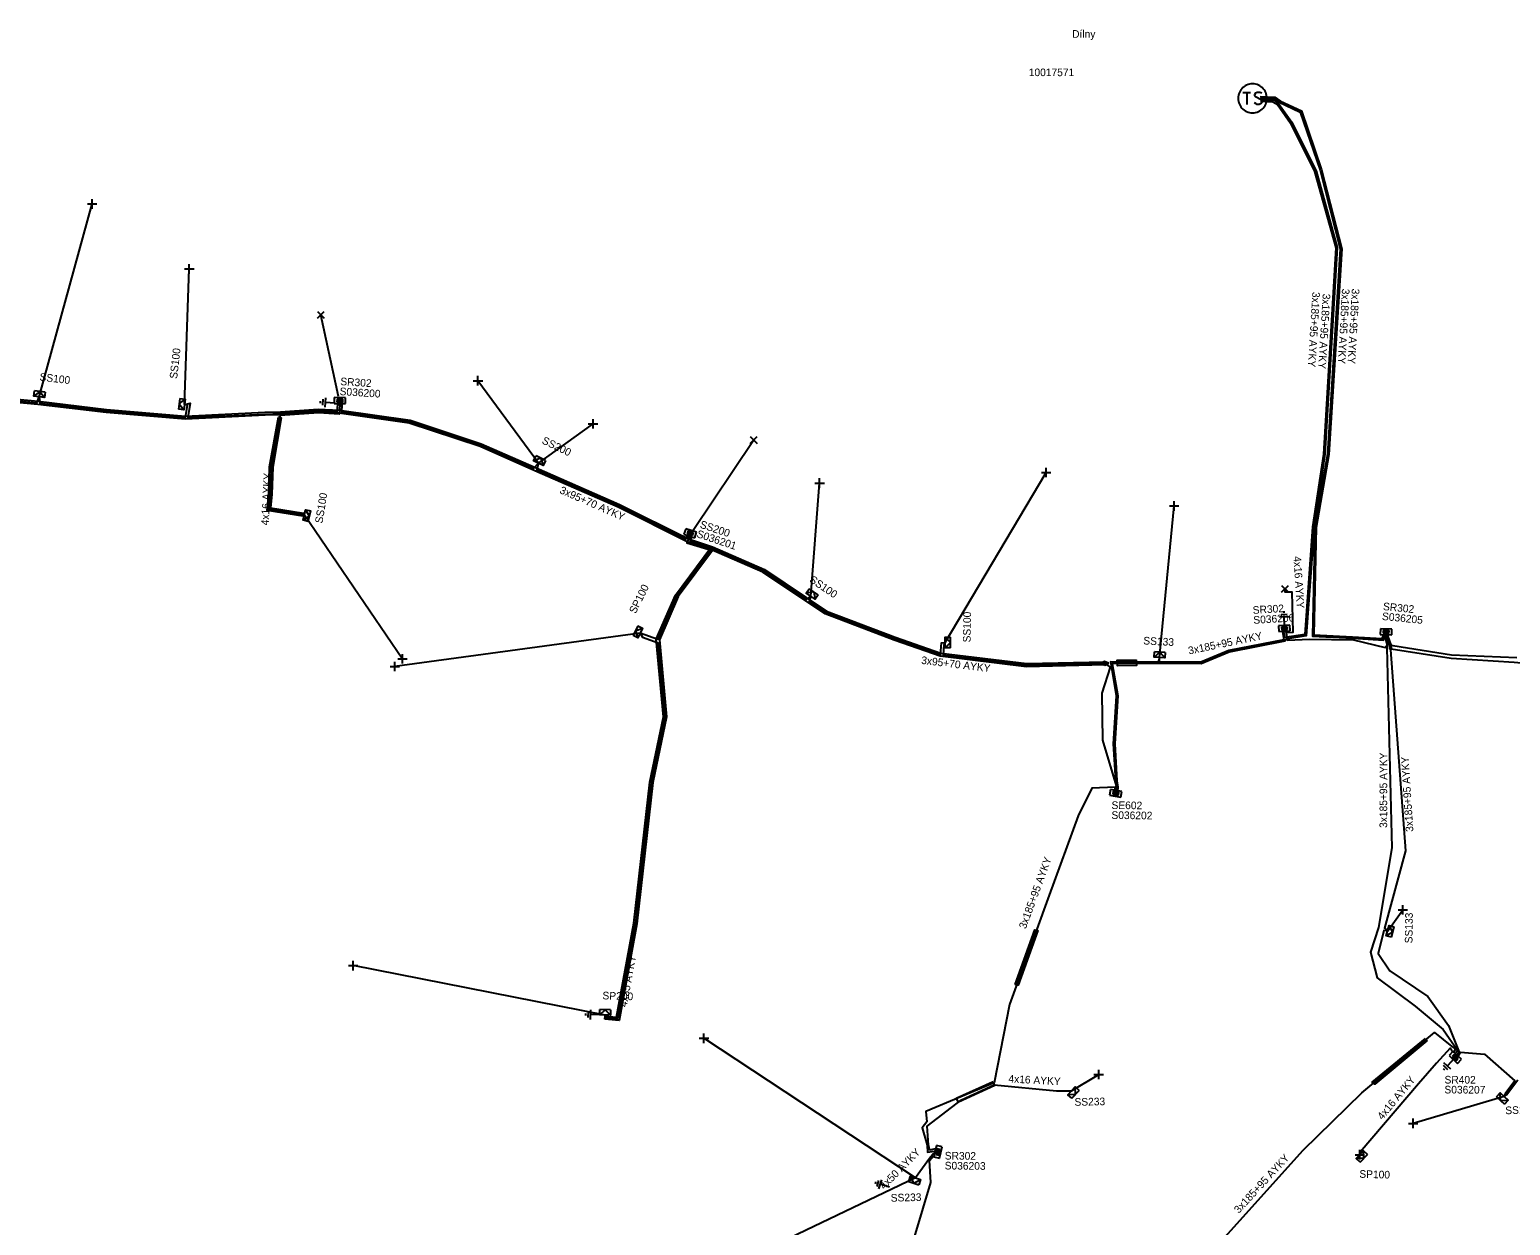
# Model space of a CAD drawing. Extents: x -748492 to -735633, y -1146251 to -1139940.
# Drawn here: x -740246.3 to -740052.7, y -1142068.7 to -1141912.3 of the extents above; entities that cross this region are included whole.
import ezdxf

# ---------------------------------------------------------------- set-up
doc = ezdxf.new("R2010")
doc.units = 0
for name, color, linetype in [('Vrstva 1', 7, 'Continuous'), ('Vrstva 14', 7, 'Continuous'), ('Vrstva 15', 7, 'Continuous'), ('Vrstva 19', 7, 'Continuous'), ('Vrstva 20', 7, 'Continuous'), ('Vrstva 25', 7, 'Continuous'), ('Vrstva 26', 7, 'Continuous'), ('Vrstva 27', 7, 'Continuous'), ('Vrstva 28', 7, 'Continuous'), ('Vrstva 29', 7, 'Continuous'), ('Vrstva 30', 7, 'Continuous'), ('Vrstva 31', 7, 'Continuous'), ('Vrstva 33', 7, 'Continuous'), ('Vrstva 34', 7, 'Continuous'), ('Vrstva 4', 7, 'Continuous'), ('Vrstva 5', 7, 'Continuous'), ('Vrstva 52', 7, 'Continuous'), ('Vrstva 54', 7, 'Continuous'), ('Vrstva 59', 7, 'Continuous'), ('Vrstva 6', 7, 'Continuous'), ('Vrstva 8', 7, 'Continuous'), ('Vrstva 9', 7, 'Continuous')]:
    doc.layers.add(name, color=color, linetype=linetype)

# ---------------------------------------------------------------- blocks, each defined once
blk = doc.blocks.new('NN870')
at = {"layer": 'Vrstva 4'}
for points in [[(0, -0.25), (0.5, 0), (0, 0.25), (-0.5, 0), (0, -0.25)], [(0.37, 0), (0, 0.19), (-0.36, 0), (0, -0.19), (0.37, 0)], [(0.24, 0), (0, 0.12), (-0.25, 0), (0, -0.12), (0.24, 0)], [(0.12, 0), (0, 0.06), (-0.13, 0), (0, -0.06), (0.12, 0)]]:
    blk.add_lwpolyline(points, dxfattribs=at)
blk = doc.blocks.new('NN800')
at = {"layer": 'Vrstva 1'}
for points in [[(-0.44, 0.44), (0.44, -0.44)], [(-0.44, -0.44), (0.44, 0.44)]]:
    blk.add_lwpolyline(points, dxfattribs=at)
blk = doc.blocks.new('NN620')
at = {"layer": 'Vrstva 8'}
for points in [[(0.75, 0), (-0.75, 0)], [(-0.75, 0), (-0.75, -0.75)], [(0.75, -0.75), (0.75, 0)], [(-0.75, -0.75), (0.75, -0.75)], [(0.37, -0.18), (-0.38, -0.18)], [(-0.38, -0.18), (-0.38, -0.56)], [(-0.38, -0.56), (0.37, -0.56)], [(0.32, -0.23), (-0.33, -0.23)], [(-0.33, -0.23), (-0.33, -0.51)], [(-0.33, -0.51), (0.32, -0.51)], [(0.27, -0.27), (-0.28, -0.27)], [(-0.28, -0.27), (-0.28, -0.46)], [(-0.28, -0.46), (0.27, -0.46)], [(0.23, -0.32), (-0.23, -0.32)], [(-0.23, -0.32), (-0.23, -0.42)], [(-0.23, -0.42), (0.23, -0.42)], [(-0.19, -0.37), (0.19, -0.37)], [(0.23, -0.42), (0.23, -0.32)], [(0.27, -0.46), (0.27, -0.27)], [(0.32, -0.51), (0.32, -0.23)], [(0.37, -0.56), (0.37, -0.18)]]:
    blk.add_lwpolyline(points, dxfattribs=at)
blk = doc.blocks.new('NN630')
at = {"layer": 'Vrstva 9'}
for points in [[(0, -0.7), (-0.7, 0)], [(-0.7, -0.7), (-0.7, 0), (0.7, 0), (0.7, -0.7)], [(-0.7, -0.7), (0.7, -0.7)], [(0, -0.7), (0.7, 0)]]:
    blk.add_lwpolyline(points, dxfattribs=at)
blk = doc.blocks.new('NN810')
at = {"layer": 'Vrstva 14'}
for points in [[(0.63, -1.89), (-0.62, -1.89)], [(0, -0.64), (0, -1.89)], [(0.39, -2.2), (-0.4, -2.2)], [(0, -2.52), (-0.12, -2.52)], [(0.14, -2.52), (0, -2.52)]]:
    blk.add_lwpolyline(points, dxfattribs=at)
blk = doc.blocks.new('NN610')
at = {"layer": 'Vrstva 6'}
for points in [[(1.88, 0), (1.87, 0.2), (1.84, 0.39), (1.79, 0.58), (1.72, 0.77), (1.63, 0.94), (1.52, 1.11), (1.4, 1.26), (1.26, 1.4), (1.1, 1.53), (0.94, 1.63), (0.76, 1.72), (0.58, 1.8), (0.19, 1.88), (0.19, 1.88), (-0.01, 1.89), (-0.21, 1.88), (-0.4, 1.85), (-0.59, 1.8), (-0.78, 1.72), (-0.95, 1.63), (-1.12, 1.53), (-1.27, 1.4), (-1.41, 1.26), (-1.54, 1.11), (-1.64, 0.94), (-1.73, 0.77), (-1.8, 0.58), (-1.86, 0.39), (-1.89, 0.2), (-1.9, 0), (-1.89, -0.2), (-1.86, -0.39), (-1.8, -0.58), (-1.73, -0.77), (-1.64, -0.95), (-1.54, -1.11), (-1.41, -1.27), (-1.27, -1.41), (-1.12, -1.53), (-0.95, -1.64), (-0.78, -1.73), (-0.59, -1.8), (-0.4, -1.85), (-0.21, -1.88), (-0.01, -1.89), (0.19, -1.88), (0.39, -1.85), (0.58, -1.8), (0.76, -1.73), (0.94, -1.64), (1.1, -1.53), (1.26, -1.41), (1.4, -1.27), (1.52, -1.11), (1.63, -0.95), (1.72, -0.77), (1.79, -0.58), (1.84, -0.39), (1.87, -0.2), (1.88, 0)], [(-1.27, 0.78), (-0.26, 0.78)], [(-0.76, 0.78), (-0.76, -0.79)], [(1.19, 0.66), (0.94, 0.78), (0.62, 0.78), (0.37, 0.66), (0.24, 0.47), (0.24, 0.4), (0.37, 0.22), (1.12, -0.16), (1.25, -0.32), (1.25, -0.48), (1.12, -0.67), (0.87, -0.79), (0.62, -0.79), (0.49, -0.73), (0.24, -0.6)]]:
    blk.add_lwpolyline(points, dxfattribs=at)

msp = doc.modelspace()

# ---------------------------------------------------------------- linework, layer by layer
at = {"layer": 'Vrstva 20'}
msp.add_lwpolyline([(-740257.75, -1141959.76), (-740245.19, -1141960.94), (-740236.26, -1141961.99), (-740225.95, -1141962.87), (-740215.55, -1141962.34), (-740213.51, -1141962.32), (-740208.59, -1141961.96), (-740205.8, -1141962.1), (-740196.56, -1141963.4), (-740187.25, -1141966.48), (-740180.09, -1141969.66), (-740169.17, -1141974.44), (-740160.15, -1141978.94), (-740156.99, -1141979.99), (-740150.22, -1141982.92), (-740142.09, -1141988.38), (-740133.12, -1141991.81), (-740127.14, -1141993.88), (-740115.92, -1141995.25), (-740105.72, -1141995.02), (-740105.71, -1141995.42), (-740115.94, -1141995.65), (-740127.22, -1141994.28), (-740133.26, -1141992.19), (-740142.27, -1141988.74), (-740150.42, -1141983.28), (-740157.13, -1141980.37), (-740160.31, -1141979.3), (-740169.33, -1141974.8), (-740180.25, -1141970.02), (-740187.39, -1141966.86), (-740196.66, -1141963.8), (-740205.84, -1141962.5), (-740208.59, -1141962.36), (-740213.49, -1141962.72), (-740215.53, -1141962.74), (-740225.95, -1141963.27), (-740236.3, -1141962.39), (-740245.23, -1141961.34), (-740257.79, -1141960.16)], dxfattribs=at)
for points in [[(-740210.58, -1141975.97), (-740215.24, -1141975.22), (-740215.02, -1141973.08), (-740214.93, -1141969.53), (-740213.79, -1141963.02), (-740213.4, -1141963.09), (-740214.53, -1141969.57), (-740214.62, -1141973.1), (-740214.8, -1141974.88), (-740210.52, -1141975.58)], [(-740171.08, -1142041.75), (-740171.04, -1142041.35), (-740169.55, -1142041.51), (-740167.29, -1142029.21), (-740165.2, -1142010.75), (-740163.44, -1142002.19), (-740164.36, -1141992.06), (-740161.85, -1141986.28), (-740157.22, -1141980.06), (-740156.9, -1141980.3), (-740161.51, -1141986.48), (-740163.96, -1141992.12), (-740163.04, -1142002.21), (-740164.8, -1142010.81), (-740166.89, -1142029.27), (-740169.23, -1142041.95)], [(-740101.61, -1141994.76), (-740101.57, -1141995.49), (-740104.04, -1141995.53), (-740104.09, -1141994.81)], [(-740117.42, -1142037.21), (-740114.87, -1142030.08), (-740114.48, -1142030.17), (-740117.03, -1142037.3)], [(-740063.78, -1142044.28), (-740063.59, -1142044.6), (-740070.41, -1142050.25), (-740070.72, -1142050.01)], [(-740125.13, -1142052.09), (-740120.39, -1142049.96), (-740120.08, -1142050.42), (-740124.85, -1142052.59)]]:
    msp.add_lwpolyline(points, close=True, dxfattribs=at)
at = {"layer": 'Vrstva 5'}
for points in [[(-740085.28, -1141921.46), (-740083.59, -1141921.55), (-740082.98, -1141921.98), (-740081.24, -1141924.44), (-740078.08, -1141930.81), (-740075.3, -1141940.83), (-740076.92, -1141967.87), (-740078.34, -1141977.38), (-740079.35, -1141991.63), (-740082.01, -1141992.03), (-740082.18, -1141992.3), (-740089.43, -1141993.73), (-740093.1, -1141995.26), (-740098.63, -1141995.24), (-740104.72, -1141995.29), (-740104.02, -1141999.47), (-740104.41, -1142005.76), (-740104.12, -1142010.6), (-740104.01, -1142011.43), (-740104.02, -1142011.72)], [(-740085.39, -1141921.06), (-740083.45, -1141921.16), (-740082.72, -1141921.69), (-740079.98, -1141922.96), (-740077.35, -1141930.65), (-740074.71, -1141940.99), (-740076.39, -1141967.88), (-740078.05, -1141977.43), (-740078.36, -1141991.48), (-740073.3, -1141991.73), (-740069.43, -1141991.98), (-740069.25, -1141991.55)], [(-740085.36, -1141921.26), (-740083.46, -1141921.36), (-740082.9, -1141921.83), (-740080.14, -1141923.1), (-740077.55, -1141930.71), (-740074.91, -1141941.01), (-740076.59, -1141967.86), (-740078.25, -1141977.41), (-740078.56, -1141991.68), (-740073.32, -1141991.93), (-740069.27, -1141992.19), (-740069.12, -1141991.56)], [(-740085.33, -1141921.66), (-740083.72, -1141921.75), (-740083.14, -1141922.1), (-740081.42, -1141924.54), (-740078.26, -1141930.89), (-740075.5, -1141940.85), (-740077.12, -1141967.85), (-740078.54, -1141977.36), (-740079.53, -1141991.45), (-740082.14, -1141991.84), (-740082.27, -1141991.11)], [(-740257.52, -1141959.98), (-740245.37, -1141961.12), (-740245.08, -1141960.35), (-740244.97, -1141961.17), (-740236.28, -1141962.19), (-740225.95, -1141963.07), (-740225.65, -1141961.44), (-740226.07, -1141961.36), (-740225.3, -1141961.2), (-740225.63, -1141963.06), (-740213.5, -1141962.52), (-740208.59, -1141962.16), (-740206.09, -1141962.28), (-740206.03, -1141961.37), (-740205.88, -1141961.34)], [(-740205.62, -1141961.34), (-740205.49, -1141961.42), (-740205.54, -1141962.33), (-740196.61, -1141963.6), (-740187.32, -1141966.67), (-740180.42, -1141969.72), (-740179.77, -1141969.02), (-740179.98, -1141969.91), (-740169.25, -1141974.62), (-740160.53, -1141979), (-740160.37, -1141978.61), (-740160.2, -1141978.63)], [(-740160.08, -1141978.67), (-740160.35, -1141979.44), (-740157.18, -1141980.43), (-740161.68, -1141986.38), (-740164.16, -1141992.09), (-740166.46, -1141991.26), (-740166.18, -1141991.79), (-740164.11, -1141992.54), (-740163.24, -1142002.2), (-740165, -1142010.78), (-740165.76, -1142017.48), (-740167.09, -1142029.24), (-740169.39, -1142041.73), (-740171.06, -1142041.55), (-740171.05, -1142041.22)], [(-740159.96, -1141978.71), (-740159.81, -1141978.81), (-740159.95, -1141979.22), (-740157.06, -1141980.18), (-740150.32, -1141983.1), (-740144.7, -1141986.85), (-740144.17, -1141986.42), (-740144.37, -1141987.07), (-740142.18, -1141988.56), (-740133.19, -1141992), (-740127.18, -1141994.08), (-740127.08, -1141992.53), (-740126.59, -1141992.47), (-740126.77, -1141992.8), (-740126.83, -1141994.14), (-740115.93, -1141995.45), (-740105.72, -1141995.22)], [(-740082.48, -1141991.08), (-740082.3, -1141992.12), (-740089.49, -1141993.53), (-740093.14, -1141995.06), (-740098.54, -1141995.04), (-740098.55, -1141994.46), (-740098.71, -1141995.04), (-740104.94, -1141995.03), (-740104.22, -1141999.47), (-740104.61, -1142005.76), (-740104.32, -1142010.55), (-740104.11, -1142011.39), (-740104.12, -1142011.72)], [(-740082.05, -1141991.05), (-740081.83, -1141992.18), (-740078.92, -1141992.03), (-740073.19, -1141992.12), (-740069.06, -1141993.15), (-740068.67, -1141992.7), (-740068.41, -1141992.8), (-740068.03, -1141992.86), (-740060.36, -1141994.12), (-740051.82, -1141994.47)], [(-740068.93, -1141991.62), (-740068.99, -1141992.11), (-740068.82, -1141992.64), (-740068.84, -1141993.2), (-740068.18, -1142019.36), (-740069.89, -1142029.75), (-740070.97, -1142033), (-740070.08, -1142036.34), (-740065.13, -1142040.05), (-740061.46, -1142043.09), (-740059.57, -1142045.8), (-740059.81, -1142046.21)], [(-740068.87, -1141991.62), (-740068.51, -1141992.81), (-740068.47, -1141993.3), (-740068.36, -1141993.45), (-740066.36, -1142019.72), (-740069.14, -1142029.85), (-740068.71, -1142030.19), (-740069.22, -1142030.14), (-740069.94, -1142033.17), (-740068.45, -1142035.44), (-740063.44, -1142038.77), (-740060.74, -1142042.58), (-740059.38, -1142046.06), (-740059.59, -1142046.41)], [(-740068.75, -1141991.58), (-740068.31, -1141992.79), (-740068.27, -1141993.28), (-740068.27, -1141993.31), (-740060.4, -1141994.52), (-740052.15, -1141995.08), (-740038.38, -1141996.26), (-740033.47, -1141997.16), (-740024.64, -1142000.52), (-740017.81, -1142001.77), (-740008.16, -1142003.39), (-739995.98, -1142007.51), (-739985.01, -1142011.39), (-739979.16, -1142013.33), (-739975.95, -1142015.85), (-739975.37, -1142016.36), (-739975.13, -1142016.93), (-739976.34, -1142023.43), (-739976.48, -1142023.7), (-739976.58, -1142024.23)], [(-740105.72, -1141995.22), (-740105, -1141995.7), (-740106.09, -1141999.13), (-740105.99, -1142005.27), (-740104.23, -1142011.23), (-740104.27, -1142011.74)], [(-740104.36, -1142011.7), (-740104.35, -1142011.43), (-740107.4, -1142011.55), (-740109.2, -1142015.14), (-740112.97, -1142025.52), (-740118.19, -1142039.82), (-740120.17, -1142050.08), (-740124.54, -1142051.93), (-740129.11, -1142053.83), (-740128.98, -1142055.2), (-740129.6, -1142055.99), (-740128.93, -1142058.24), (-740128.89, -1142059.14), (-740128.04, -1142059.04)], [(-740107.11, -1142093.28), (-740107.49, -1142092.72), (-740104.05, -1142087.35), (-740097.69, -1142079.92), (-740097.36, -1142079.64), (-740092.76, -1142073.3), (-740079.78, -1142058.9), (-740072.08, -1142051.38), (-740062.59, -1142043.52), (-740060.33, -1142045.33), (-740059.86, -1142045.69), (-740060.06, -1142046.01)], [(-740059.45, -1142046.49), (-740059.19, -1142046.08), (-740056.04, -1142046.35), (-740052.06, -1142049.82), (-740053.33, -1142051.52), (-740053.48, -1142051.87), (-740053.19, -1142051.65), (-740051.7, -1142049.69)], [(-740177.44, -1142133.8), (-740177.21, -1142133.98), (-740177.02, -1142134.55), (-740167.18, -1142128.22), (-740160.6, -1142120.49), (-740151.35, -1142110.98), (-740144.44, -1142104.24), (-740139.24, -1142098.04), (-740136.88, -1142091.07), (-740137.89, -1142090.22), (-740136.7, -1142090.52), (-740134.74, -1142084.15), (-740128.46, -1142063.14), (-740128.62, -1142060.24), (-740128.11, -1142059.63)]]:
    msp.add_lwpolyline(points, dxfattribs=at)
at = {"layer": 'Vrstva 52'}
for points in [[(-740205.75, -1141961.34), (-740205.83, -1141962.6), (-740208.55, -1141962.43), (-740213.55, -1141962.79), (-740214.73, -1141969.55), (-740214.82, -1141973.09), (-740215.02, -1141975.05), (-740210.39, -1141975.8)], [(-740081.92, -1141991.05), (-740081.88, -1141991.19), (-740081.08, -1141991.13), (-740081.22, -1141985.9), (-740082.11, -1141985.9), (-740082.14, -1141985.48)], [(-740060.26, -1142045.92), (-740060.54, -1142045.56), (-740062.32, -1142047.49), (-740064.68, -1142050.2), (-740072.3, -1142059.15), (-740072.35, -1142059.48)], [(-740127.91, -1142058.72), (-740128.57, -1142058.88), (-740128.75, -1142058.2), (-740128.93, -1142055.76), (-740124.45, -1142052.3), (-740120.19, -1142050.36), (-740112.03, -1142051.11), (-740110.06, -1142051.12)], [(-740128.07, -1142059.27), (-740128.64, -1142059.97), (-740130.46, -1142062.52)]]:
    msp.add_lwpolyline(points, dxfattribs=at)
at = {"layer": 'Vrstva 59'}
for points in [[(-740245.08, -1141960.35), (-740238.13, -1141935.13)], [(-740226.07, -1141961.36), (-740225.44, -1141943.63)], [(-740205.94, -1141960.33), (-740208.25, -1141949.63)], [(-740179.77, -1141969.02), (-740187.69, -1141958.25)], [(-740179.77, -1141969.02), (-740172.63, -1141963.88)], [(-740159.53, -1141977.79), (-740151.63, -1141966)], [(-740126.59, -1141992.47), (-740113.38, -1141970.25)], [(-740144.17, -1141986.42), (-740143, -1141971.63)], [(-740098.55, -1141994.46), (-740096.63, -1141974.63)], [(-740210.39, -1141975.8), (-740197.56, -1141994.63)], [(-740166.46, -1141991.26), (-740198.56, -1141995.63)], [(-740068.71, -1142030.19), (-740066.73, -1142027.45)], [(-740171.05, -1142041.22), (-740204, -1142034.75)], [(-740130.46, -1142062.52), (-740158.13, -1142044.25)], [(-740110.06, -1142051.12), (-740106.5, -1142049)], [(-740053.48, -1142051.87), (-740065.38, -1142055.38)], [(-740130.46, -1142062.52), (-740159.13, -1142076.25)]]:
    msp.add_lwpolyline(points, dxfattribs=at)

# ---------------------------------------------------------------- block references
at = {"layer": 'Vrstva 15'}
for p, rotation in [((-740205.75, -1141961.21), -93.67449993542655), ((-740082.19, -1141991.01), -178.28662501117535), ((-740171.05, -1142041.22), -91.73570554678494), ((-740059.63, -1142046.48), -42.376616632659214), ((-740133.27, -1142063.93), -108.02186951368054)]:
    msp.add_blockref('NN810', p, dxfattribs=dict(at, rotation=rotation))
at = {"layer": 'Vrstva 19', "rotation": 1.2904806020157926}
msp.add_blockref('NN870', (-740105.72, -1141995.22), dxfattribs=at)
at = {"layer": 'Vrstva 25'}
msp.add_blockref('NN610', (-740086.38, -1141921.31), dxfattribs=at)
at = {"layer": 'Vrstva 28'}
for p, rotation in [((-740205.75, -1141961.21), 179.57493607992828), ((-740160.04, -1141978.55), 161.5650499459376), ((-740082.19, -1141991.01), -176.51538616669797), ((-740068.93, -1141991.47), 178.28677944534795), ((-740104.2, -1142011.84), -10.053333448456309), ((-740059.63, -1142046.48), -42.376616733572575), ((-740127.88, -1142059.03), 77.04849719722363)]:
    msp.add_blockref('NN620', p, dxfattribs=dict(at, rotation=rotation))
at = {"layer": 'Vrstva 31'}
for p, rotation in [((-740245.08, -1141960.35), 173.29388615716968), ((-740226.07, -1141961.36), -96.51590003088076), ((-740179.77, -1141969.02), 153.99665281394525), ((-740210.39, -1141975.8), 76.33594996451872), ((-740144.17, -1141986.42), 145.81696109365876), ((-740166.46, -1141991.26), -116.55623335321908), ((-740126.59, -1141992.47), 89.15859160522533), ((-740098.55, -1141994.46), 176.899991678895), ((-740068.71, -1142030.19), 74.97891726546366), ((-740171.05, -1142041.22), 178.26429452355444), ((-740110.06, -1142051.12), 48.10274992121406), ((-740053.48, -1142051.87), -42.37661658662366), ((-740072.35, -1142059.48), 47.62338327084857), ((-740130.46, -1142062.52), -18.021869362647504)]:
    msp.add_blockref('NN630', p, dxfattribs=dict(at, rotation=rotation))
at = {"layer": 'Vrstva 34'}
for p, rotation in [((-740238.13, -1141935.13), 45), ((-740225.44, -1141943.63), 44.99999995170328), ((-740187.69, -1141958.25), 44.99999995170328), ((-740172.63, -1141963.88), 45), ((-740113.38, -1141970.25), 45), ((-740143, -1141971.63), 45), ((-740096.63, -1141974.63), 45), ((-740197.56, -1141994.63), 45.00000009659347), ((-740198.56, -1141995.63), 45), ((-740066.73, -1142027.45), 45), ((-740204, -1142034.75), 45), ((-740158.13, -1142044.25), 45), ((-740106.5, -1142049), 45), ((-740065.38, -1142055.38), 45), ((-740072.35, -1142059.48), 45)]:
    msp.add_blockref('NN800', p, dxfattribs=dict(at, rotation=rotation))
for p in [(-740208.25, -1141949.63), (-740151.63, -1141966), (-740082.14, -1141985.48)]:
    msp.add_blockref('NN800', p, dxfattribs=at)

# ---------------------------------------------------------------- texts
at = {"layer": 'Vrstva 26'}
msp.add_text('10017571', height=1, dxfattribs=at).set_placement((-740115.65, -1141918.41))
at = {"layer": 'Vrstva 27'}
msp.add_text('Dílny', height=1, dxfattribs=at).set_placement((-740109.98, -1141913.39))
at = {"layer": 'Vrstva 29'}
for s, rotation, p in [('S036200', 356.326, (-740205.8, -1141960.12)), ('S036201', 341.565, (-740159.16, -1141978.68)), ('S036206', 3.485, (-740086.25, -1141990.05)), ('S036205', 354.331, (-740069.49, -1141989.53)), ('S036202', 359.302, (-740104.84, -1142015.56)), ('S036207', 359.745, (-740061.29, -1142051.47)), ('S036203', 359.474, (-740126.65, -1142061.41))]:
    msp.add_text(s, height=1, rotation=rotation, dxfattribs=at).set_placement(p)
at = {"layer": 'Vrstva 30'}
for s, rotation, p in [('SR302', 356.326, (-740205.71, -1141958.82)), ('SS200', 341.565, (-740158.74, -1141977.45)), ('SR302', 3.485, (-740086.33, -1141988.75)), ('SR302', 354.331, (-740069.36, -1141988.24)), ('SE602', 359.302, (-740104.83, -1142014.26)), ('SR402', 359.745, (-740061.28, -1142050.17)), ('SR302', 359.474, (-740126.64, -1142060.11))]:
    msp.add_text(s, height=1, rotation=rotation, dxfattribs=at).set_placement(p)
at = {"layer": 'Vrstva 33'}
for s, rotation, p in [('SS100', 83.484, (-740227.03, -1141958.03)), ('SS100', 353.294, (-740245.06, -1141958.22)), ('SS200', 333.997, (-740179.41, -1141966.4)), ('SS100', 80.799, (-740208.02, -1141976.96)), ('SS100', 325.817, (-740144.43, -1141984.49)), ('SP100', 63.444, (-740167.08, -1141988.8)), ('SS100', 89.159, (-740123.26, -1141992.48)), ('SS133', 356.9, (-740100.69, -1141992.73)), ('SS133', 89.302, (-740065.47, -1142031.84)), ('SP200', 358.264, (-740171.41, -1142039.16)), ('SS233', 1.224, (-740109.66, -1142053.09)), ('SS133', 2.357, (-740053.31, -1142054.2)), ('SP100', 358.274, (-740072.43, -1142062.49)), ('SS233', 1.462, (-740133.69, -1142065.63))]:
    msp.add_text(s, height=1, rotation=rotation, dxfattribs=at).set_placement(p)
at = {"layer": 'Vrstva 54'}
for s, rotation, p in [('4x16 AYKY', 86.982, (-740215.06, -1141977.18)), ('4x16 AYKY', 273.823, (-740081.04, -1141981.23)), ('4x16 AYKY', 356.883, (-740118.33, -1142050.03)), ('4x16 AYKY', 50.306, (-740069.4, -1142055)), ('4x50 AYKY', 45.312, (-740134.55, -1142064.11))]:
    msp.add_text(s, height=1, rotation=rotation, dxfattribs=at).set_placement(p)
at = {"layer": 'Vrstva 6'}
for s, rotation, p in [('3x185+95 AYKY', 266.47, (-740078.55, -1141946.61)), ('3x185+95 AYKY', 266.495, (-740077.2, -1141946.84)), ('3x185+95 AYKY', 266.747, (-740074.68, -1141946.19)), ('3x185+95 AYKY', 266.744, (-740073.39, -1141946.18)), ('3x95+70 AYKY', 336.321, (-740177.09, -1141972.92)), ('3x185+95 AYKY', 11.759, (-740094.69, -1141994.06)), ('3x95+70 AYKY', 353.053, (-740129.76, -1141995.27)), ('3x185+95 AYKY', 89.906, (-740068.78, -1142016.74)), ('3x185+95 AYKY', 93.61, (-740065.35, -1142017.22)), ('3x185+95 AYKY', 69.851, (-740116.04, -1142030.02)), ('4x35 AYKY', 79.566, (-740168.23, -1142040.23)), ('3x185+95 AYKY', 47.329, (-740088.18, -1142067.23))]:
    msp.add_text(s, height=1, rotation=rotation, dxfattribs=at).set_placement(p)

doc.saveas('drawing.dxf')
